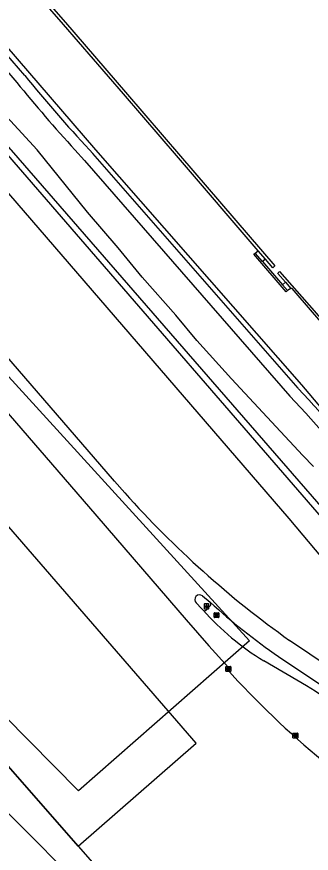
# Model space of a CAD drawing. Extents: x 155018 to 156648, y 383980 to 385733.
# Drawn here: x 155888.5 to 155949.4, y 385354.8 to 385527.5 of the extents above; entities that cross this region are included whole.
import ezdxf

# ---------------------------------------------------------------- set-up
doc = ezdxf.new("R2010")
doc.units = 0
for name, color, linetype in [('IMGEO_Gemengd_bos', 7, 'Continuous'), ('IMGEO_Groenvoorziening', 7, 'Continuous'), ('IMGEO_Hek', 7, 'Continuous'), ('IMGEO_Kademuur', 7, 'Continuous'), ('IMGEO_Kolk', 7, 'Continuous'), ('IMGEO_Lichtpunt', 7, 'Continuous'), ('IMGEO_Loofbos', 7, 'Continuous'), ('IMGEO_Pand_vergunning_verleend', 7, 'Continuous'), ('IMGEO_Parkeervlak_open', 7, 'Continuous'), ('IMGEO_Rijbaan_lokaal_gesloten', 7, 'Continuous'), ('IMGEO_Rioolput', 7, 'Continuous'), ('IMGEO_Verkeerseiland_gesloten', 7, 'Continuous'), ('IMGEO_Waterloop', 7, 'Continuous')]:
    doc.layers.add(name, color=color, linetype=linetype)

msp = doc.modelspace()

# ---------------------------------------------------------------- linework, layer by layer
at = {"layer": 'IMGEO_Gemengd_bos'}
msp.add_lwpolyline([(155901.2, 385356.29), (155925.58, 385377.52), (155870.39, 385441.17), (155858.72, 385454.47), (155849.02, 385465.53), (155838.03, 385477.99), (155831.64, 385486.2), (155828.77, 385489.42), (155817.36, 385502.33), (155815.13, 385504.94), (155812.7, 385507.55), (155809.67, 385511.54), (155774.11, 385481.28)], dxfattribs=at)
at = {"layer": 'IMGEO_Groenvoorziening'}
msp.add_lwpolyline([(155849.26, 385534.69), (155879.01, 385500), (155944.73, 385423.91), (155976.23, 385386.43), (155988, 385372.42), (155992.72, 385377.25), (155980.94, 385390.58), (155962.55, 385411.4), (155885.8, 385500), (155868.56, 385520.1), (155825.77, 385570), (155782.92, 385621.52)], dxfattribs=at)
at = {"layer": 'IMGEO_Hek'}
for points in [[(155995.37, 385375.5), (155969.72, 385405.31), (155887.44, 385499.94), (155887.37, 385500.03)], [(155901.2, 385356.29), (155858.76, 385404.74)]]:
    msp.add_lwpolyline(points, dxfattribs=at)
at = {"layer": 'IMGEO_Kademuur'}
for points in [[(155783.71, 385657.07), (155782.71, 385658.21), (155783.12, 385658.58), (155788.79, 385652.1), (155797.54, 385642.22), (155812.62, 385625.17), (155822.64, 385613.66), (155838.5, 385595.58), (155850.03, 385582.31), (155867.26, 385562.32), (155881.13, 385546.33), (155887.77, 385538.75), (155898.61, 385526.26), (155911.01, 385511.89), (155922.39, 385498.69), (155941.85, 385476.04), (155941.43, 385475.68), (155939.92, 385477.45)], [(155938.43, 385479.17), (155921.97, 385498.33), (155910.59, 385511.53), (155898.19, 385525.9), (155887.35, 385538.39), (155880.72, 385545.97), (155866.84, 385561.96), (155849.61, 385581.95), (155838.09, 385595.22), (155822.23, 385613.3), (155812.21, 385624.8), (155797.13, 385641.85), (155788.37, 385651.74), (155785.32, 385655.23)], [(155944.48, 385470.98), (155944.18, 385470.72), (155937.47, 385478.44), (155937.77, 385478.7)], [(155939.31, 385476.94), (155937.77, 385478.7)], [(155939.92, 385477.45), (155938.43, 385479.17)], [(155939.31, 385476.94), (155943.45, 385472.17)], [(155944.01, 385472.7), (155942.49, 385474.48), (155942.53, 385474.64), (155942.83, 385474.89), (155949.96, 385466.76), (155964.91, 385449.45), (155971.69, 385441.68), (155997.97, 385411.51), (156005.27, 385402.94), (156008.69, 385398.48), (156008.38, 385398.24)], [(155944.48, 385470.98), (155943.45, 385472.17)], [(155944.01, 385472.7), (155945.12, 385471.41)], [(156008.38, 385398.24), (156004.96, 385402.69), (155997.67, 385411.25), (155971.39, 385441.42), (155964.61, 385449.19), (155949.65, 385466.5), (155945.44, 385471.39), (155945.12, 385471.41)]]:
    msp.add_lwpolyline(points, dxfattribs=at)
at = {"layer": 'IMGEO_Kolk'}
for p, q in [((155931.74, 385392.43), (155931.74, 385393.28)), ((155931.82, 385393.36), (155932.67, 385393.36)), ((155932.67, 385392.36), (155931.82, 385392.36)), ((155932.23, 385393.14), (155932.26, 385393.14)), ((155932.25, 385392.58), (155932.23, 385392.58)), ((155932.74, 385393.28), (155932.74, 385392.43)), ((155945.66, 385379.59), (155946.51, 385379.59)), ((155945.58, 385378.67), (155945.58, 385379.52)), ((155946.51, 385378.59), (155945.66, 385378.59)), ((155946.07, 385379.37), (155946.1, 385379.37)), ((155946.09, 385378.81), (155946.07, 385378.81)), ((155946.58, 385379.52), (155946.58, 385378.67))]:
    msp.add_line(p, q, dxfattribs=at)
for points in [[(155931.74, 385392.43), (155931.74, 385393.28)], [(155931.82, 385393.36), (155932.67, 385393.36)], [(155932.67, 385392.36), (155931.82, 385392.36)], [(155932.06, 385393.06), (155932.19, 385393.06), (155932.19, 385392.9), (155932.32, 385393.06), (155932.48, 385393.06), (155932.34, 385392.91), (155932.49, 385392.66), (155932.34, 385392.66), (155932.25, 385392.82), (155932.19, 385392.75), (155932.19, 385392.66), (155932.06, 385392.66), (155932.06, 385393.06)], [(155932.74, 385393.28), (155932.74, 385392.43)], [(155945.66, 385379.59), (155946.51, 385379.59)], [(155945.58, 385378.67), (155945.58, 385379.52)], [(155946.51, 385378.59), (155945.66, 385378.59)], [(155945.9, 385379.29), (155946.03, 385379.29), (155946.03, 385379.14), (155946.16, 385379.29), (155946.32, 385379.29), (155946.18, 385379.14), (155946.33, 385378.89), (155946.18, 385378.89), (155946.09, 385379.06), (155946.03, 385378.99), (155946.03, 385378.89), (155945.9, 385378.89), (155945.9, 385379.29)], [(155946.58, 385379.52), (155946.58, 385378.67)]]:
    msp.add_lwpolyline(points, dxfattribs=at)
for centre, start, end in [((155931.82, 385393.28), 91.552, 178.448), ((155931.82, 385393.28), 91.552, 178.448), ((155931.82, 385392.43), 181.552, 268.448), ((155931.82, 385392.43), 181.552, 268.448), ((155932.67, 385393.28), 1.552, 88.448), ((155932.67, 385393.28), 1.552, 88.448), ((155932.67, 385392.43), 271.552, 358.448), ((155932.67, 385392.43), 271.552, 358.448), ((155945.66, 385379.52), 91.552, 178.448), ((155945.66, 385379.52), 91.552, 178.448), ((155946.51, 385379.52), 1.552, 88.448), ((155946.51, 385379.52), 1.552, 88.448), ((155945.66, 385378.67), 181.552, 268.448), ((155945.66, 385378.67), 181.552, 268.448), ((155946.51, 385378.67), 271.552, 358.448), ((155946.51, 385378.67), 271.552, 358.448)]:
    msp.add_arc(centre, 0.0765, start, end, dxfattribs=at)
for centre, major_axis, ratio, start_param, end_param in [((155932.23, 385392.86), (-0.387, 0.002), 0.722429, 4.712389, 7.853982), ((155932.25, 385392.86), (-0.39, 0.002), 0.717154, 1.570796, 4.712389), ((155946.07, 385379.09), (-0.387, 0.002), 0.722429, 4.712389, 7.853982), ((155946.09, 385379.09), (-0.39, 0.002), 0.717154, 1.570796, 4.712389)]:
    msp.add_ellipse(centre, major_axis=major_axis, ratio=ratio, start_param=start_param, end_param=end_param, dxfattribs=at)
at = {"layer": 'IMGEO_Lichtpunt'}
for p, q in [((155927.24, 385406.19), (155927.24, 385405.39)), ((155927.24, 385406.19), (155927.24, 385405.39)), ((155928.15, 385406.29), (155927.34, 385406.29)), ((155928.15, 385406.29), (155927.34, 385406.29)), ((155928.24, 385405.39), (155928.24, 385406.19)), ((155928.24, 385405.39), (155928.24, 385406.19)), ((155927.34, 385405.29), (155928.15, 385405.29)), ((155927.34, 385405.29), (155928.15, 385405.29))]:
    msp.add_line(p, q, dxfattribs=at)
for points in [[(155927.62, 385405.86), (155927.66, 385405.83), (155927.47, 385405.57), (155927.43, 385405.59), (155927.62, 385405.86)], [(155927.72, 385405.81), (155927.77, 385405.81), (155927.77, 385405.49), (155927.72, 385405.49), (155927.72, 385405.81)], [(155927.83, 385405.83), (155927.87, 385405.86), (155928.06, 385405.59), (155928.02, 385405.57), (155927.83, 385405.83)]]:
    msp.add_lwpolyline(points, dxfattribs=at)
msp.add_circle((155927.74, 385405.99), 0.0994, dxfattribs=at)
for centre, start, end in [((155927.34, 385406.19), 90, 180), ((155927.34, 385406.19), 90, 180), ((155928.15, 385406.19), 0, 90), ((155928.15, 385406.19), 0, 90), ((155927.34, 385405.39), 180, 270), ((155927.34, 385405.39), 180, 270), ((155928.15, 385405.39), 270, 0), ((155928.15, 385405.39), 270, 360)]:
    msp.add_arc(centre, 0.0946, start, end, dxfattribs=at)
at = {"layer": 'IMGEO_Loofbos'}
for points in [[(155740.05, 385693.77), (155748.52, 385682.4), (155766.71, 385659.66), (155775.18, 385649.31), (155879.18, 385529.67), (155904.78, 385500), (155947.34, 385451.5), (155963.88, 385431.95), (155982.46, 385410.31), (155994.1, 385396.89), (156007.29, 385381.87), (156018.35, 385369.02), (156021.11, 385367.17), (156026.21, 385364.33), (156032.55, 385362.07), (156035.54, 385360.3), (156039.29, 385357.43), (156042.1, 385353.96), (156042.4, 385353.59)], [(155890.19, 385515.35), (155878.41, 385528.97), (155858.68, 385551.78), (155839.4, 385573.82), (155801.97, 385617.14), (155788.57, 385632.41)], [(155787, 385630.85), (155800.43, 385615.54), (155837.77, 385572.39), (155857.09, 385550.31), (155876.79, 385527.52), (155888.54, 385513.92)], [(156017.42, 385355.74), (155997.62, 385377.8), (155995.37, 385375.5), (155969.72, 385405.31), (155887.44, 385499.94), (155887.37, 385500.03), (155887.34, 385500.06), (155869.46, 385520.91), (155826.76, 385570.7), (155827.29, 385574.06), (155824.57, 385577.26), (155820.43, 385578.31), (155784.1, 385622.38), (155782.92, 385621.52)], [(155949.85, 385434.66), (155947.61, 385436.89), (155932.88, 385452.71), (155925.71, 385460.68), (155921.4, 385465.86), (155914.42, 385473.7), (155909.47, 385479.77), (155903.16, 385487.11), (155892.79, 385500), (155877.79, 385516.25), (155874.3, 385520.3), (155871.97, 385523.18), (155868.72, 385527.2), (155865.58, 385530.71)], [(155900.55, 385500), (155902.57, 385497.8), (155944.96, 385449.19)], [(155946.67, 385450.78), (155904.27, 385499.22), (155903.55, 385500)], [(155937.77, 385478.7), (155938.43, 385479.17)], [(155945.12, 385471.41), (155944.48, 385470.98)]]:
    msp.add_lwpolyline(points, dxfattribs=at)
for centre, radius, start, end in [((156141.61, 385720.63), 324.58, 219.2304, 222.823), ((156155.25, 385731.86), 344.43, 219.2532, 222.3117), ((155748.32, 385265.12), 271.68, 37.704, 43.1064), ((155694.93, 385217.2), 341.08, 38.5476, 42.8566)]:
    msp.add_arc(centre, radius, start, end, dxfattribs=at)
at = {"layer": 'IMGEO_Pand_vergunning_verleend'}
msp.add_lwpolyline([(155829.91, 385515.55), (155936.62, 385398.66), (155901.28, 385367.72), (155789.2, 385481.21), (155829.91, 385515.55)], dxfattribs=at)
at = {"layer": 'IMGEO_Parkeervlak_open'}
for points in [[(155858.25, 385404.73), (155858.45, 385404.49), (155858.76, 385404.74), (155901.2, 385356.29)], [(155901.2, 385356.29), (155905.15, 385351.78), (155904.33, 385350.97)]]:
    msp.add_lwpolyline(points, dxfattribs=at)
at = {"layer": 'IMGEO_Rijbaan_lokaal_gesloten'}
for points in [[(155778.01, 385570.54), (155824.82, 385516.5), (155825.18, 385516.83), (155864.43, 385471.35), (155903.37, 385426.4), (155923.55, 385403.01), (155928.22, 385397.65), (155932.24, 385393.18), (155931.9, 385392.88)], [(155910.89, 385429.18), (155908.73, 385431.6), (155870.3, 385475.97), (155804.46, 385551.91), (155800.5, 385556.43)], [(155926.9, 385407.95), (155928.51, 385406.62)], [(155927.04, 385404.98), (155926.71, 385405.35), (155925.58, 385406.48)], [(155957.28, 385390.42), (155944.89, 385398.75)], [(155942.61, 385395.44), (155953.22, 385388.34)], [(155948.4, 385389.37), (155939.55, 385394.53)], [(155901.56, 385348.21), (155887.86, 385362), (155870.14, 385379.72)]]:
    msp.add_lwpolyline(points, dxfattribs=at)
for centre, radius, start, end in [((156063.1, 385565.03), 204.02, 221.7505, 234.5909), ((155926.29, 385407.17), 0.988, 51.603, 224.1505), ((156012.42, 385498.01), 124.08, 227.4429, 235.7606), ((155967.87, 385441.11), 54.51, 221.5128, 238.7041), ((156073.38, 385520.84), 190.76, 222.1274, 230.3948), ((155865.41, 385258.02), 155.37, 45.4372, 57.714)]:
    msp.add_arc(centre, radius, start, end, dxfattribs=at)
at = {"layer": 'IMGEO_Rioolput'}
for p, q in [((155929.29, 385403.54), (155929.29, 385404.4)), ((155929.36, 385404.47), (155930.21, 385404.47)), ((155929.78, 385404.25), (155929.8, 385404.25)), ((155930.29, 385404.4), (155930.29, 385403.54)), ((155930.21, 385403.47), (155929.36, 385403.47)), ((155929.8, 385403.69), (155929.77, 385403.69))]:
    msp.add_line(p, q, dxfattribs=at)
for points in [[(155929.29, 385403.54), (155929.29, 385404.4)], [(155929.36, 385404.47), (155930.21, 385404.47)], [(155929.88, 385404.17), (155929.62, 385404.17), (155929.62, 385403.77)], [(155929.62, 385403.77), (155929.75, 385403.77), (155929.75, 385403.93), (155929.76, 385403.93)], [(155929.8, 385404.09), (155929.75, 385404.09), (155929.75, 385404.01)], [(155929.75, 385404.01), (155929.8, 385404.01)], [(155929.81, 385403.9), (155929.88, 385403.77), (155930.02, 385403.77), (155929.95, 385403.9)], [(155930.29, 385404.4), (155930.29, 385403.54)], [(155930.21, 385403.47), (155929.36, 385403.47)]]:
    msp.add_lwpolyline(points, dxfattribs=at)
for centre, radius, start, end in [((155929.36, 385404.39), 0.0765, 91.552, 178.448), ((155929.36, 385404.39), 0.0765, 91.552, 178.448), ((155929.76, 385403.88), 0.0533, 26.0293, 88.6989), ((155929.81, 385403.99), 0.0964, 77.0061, 93.1865), ((155929.78, 385404.2), 0.19, 274.7715, 282.9687), ((155929.82, 385404.05), 0.0378, 276.6634, 79.6772), ((155929.88, 385404.06), 0.109, 350.3612, 89.416), ((155929.87, 385404.06), 0.112, 277.5842, 350.9817), ((155929.86, 385403.84), 0.108, 29.5134, 73.7905), ((155930.21, 385404.39), 0.0765, 1.552, 88.448), ((155930.21, 385404.39), 0.0765, 1.552, 88.448), ((155929.36, 385403.55), 0.0765, 181.552, 268.448), ((155929.36, 385403.55), 0.0765, 181.552, 268.448), ((155930.21, 385403.55), 0.0765, 271.552, 358.448), ((155930.21, 385403.55), 0.0765, 271.552, 358.448)]:
    msp.add_arc(centre, radius, start, end, dxfattribs=at)
for centre, major_axis, ratio, start_param, end_param in [((155929.77, 385403.97), (-0.387, 0.002), 0.722429, 4.712389, 7.853982), ((155929.8, 385403.97), (-0.39, 0.002), 0.717154, 1.570796, 4.712389)]:
    msp.add_ellipse(centre, major_axis=major_axis, ratio=ratio, start_param=start_param, end_param=end_param, dxfattribs=at)
at = {"layer": 'IMGEO_Verkeerseiland_gesloten'}
msp.add_lwpolyline([(155927.68, 385405), (155928.55, 385405.94)], dxfattribs=at)
for centre, radius, start, end in [((155927.94, 385406.24), 0.683, 333.7645, 33.6399), ((155927.36, 385405.33), 0.47, 228.1137, 314.21)]:
    msp.add_arc(centre, radius, start, end, dxfattribs=at)
at = {"layer": 'IMGEO_Waterloop'}
for points in [[(155939.92, 385477.45), (155939.31, 385476.94)], [(155943.45, 385472.17), (155944.01, 385472.7)]]:
    msp.add_lwpolyline(points, dxfattribs=at)

doc.saveas('drawing.dxf')
